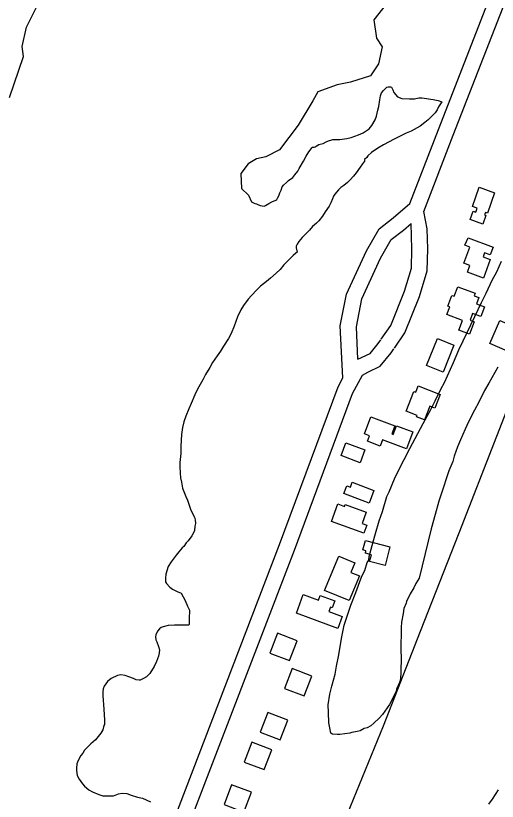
# Model space of a CAD drawing. Extents: x 3625074 to 3663148, y 511451 to 537151.
# Drawn here: x 3653848 to 3654754, y 526251 to 527731 of the extents above; entities that cross this region are included whole.
import ezdxf

# ---------------------------------------------------------------- set-up
doc = ezdxf.new("R2010")
doc.units = 0
for name, color, linetype in [('V-BLDG-OTLN', 7, 'Continuous'), ('V-ROAD-CNTR', 7, 'Continuous'), ('V-SITE-VEGE', 7, 'Continuous'), ('V-TOPO-SHOR', 7, 'Continuous')]:
    doc.layers.add(name, color=color, linetype=linetype)

msp = doc.modelspace()

# ---------------------------------------------------------------- linework, layer by layer
at = {"layer": 'V-BLDG-OTLN'}
for points in [[(3654748.9, 527396.9), (3654735.8, 527359.1), (3654732.1, 527360.4), (3654730.4, 527355.5), (3654733, 527354.6), (3654727.3, 527338.3), (3654703.1, 527346.7), (3654708.7, 527362.7), (3654714.2, 527360.8), (3654716.7, 527368.1), (3654707.6, 527371.3), (3654720.2, 527407.6)], [(3654699.3, 527312.2), (3654746.4, 527294.8), (3654741.1, 527280.5), (3654730.5, 527284.4), (3654727.5, 527276.4), (3654741, 527271.4), (3654728.2, 527236.7), (3654698.3, 527247.8), (3654702.9, 527260.1), (3654691.1, 527264.5), (3654702.4, 527295), (3654693.1, 527298.4)], [(3654661, 527184), (3654668.6, 527204.1), (3654673.1, 527202.4), (3654679.9, 527220.4), (3654712.7, 527208.1), (3654710.9, 527203.4), (3654719.6, 527200.1), (3654715, 527187.9), (3654730, 527182.3), (3654723.3, 527164.5), (3654707.9, 527170.2), (3654703.1, 527157.3), (3654710.8, 527154.4), (3654702, 527131.2), (3654681.8, 527138.8), (3654688.6, 527156.9), (3654659.3, 527167.9), (3654664.7, 527182.2)], [(3654740.1, 527113.2), (3654759.1, 527156.8), (3654792.2, 527142.4), (3654773.4, 527099.2)], [(3654672.7, 527110.4), (3654652.5, 527059.4), (3654621.2, 527071.9), (3654641.5, 527123)], [(3654605.5, 527033.7), (3654647, 527017.6), (3654637, 526991.6), (3654627.2, 526995.3), (3654617.2, 526969.6), (3654602.3, 526975.4), (3654603.2, 526977.8), (3654582.7, 526985.7), (3654597.2, 527023.1), (3654600.8, 527021.7)], [(3654516.3, 526975.4), (3654561.4, 526958.2), (3654555.6, 526943), (3654558.4, 526942), (3654564.7, 526958.5), (3654595.3, 526946.8), (3654583.1, 526914.7), (3654538.3, 526931.8), (3654533.8, 526920.1), (3654509.7, 526929.3), (3654513.8, 526939.8), (3654504.1, 526943.5)], [(3654504.9, 526913.1), (3654496, 526888.9), (3654460.2, 526902.2), (3654469.1, 526926.3)], [(3654481.4, 526852.1), (3654522.1, 526836.8), (3654513.2, 526813), (3654465.7, 526830.9), (3654471.1, 526845.3), (3654477.8, 526842.8)], [(3654503.3, 526755.9), (3654441.9, 526778.2), (3654453.9, 526811.2), (3654466.6, 526806.5), (3654468, 526810.3), (3654507.5, 526795.9), (3654499.7, 526774.6), (3654508.9, 526771.3)], [(3654552.1, 526730.5), (3654543, 526695.4), (3654514, 526702.9), (3654517.3, 526715.4), (3654505.9, 526718.4), (3654507.1, 526723.2), (3654501.4, 526724.7), (3654506, 526742.5)], [(3654429.2, 526648.3), (3654455.8, 526712.9), (3654486.1, 526700.4), (3654478.6, 526682.4), (3654494.7, 526675.8), (3654475.5, 526629.2)], [(3654462.3, 526599.5), (3654454.1, 526576.9), (3654376.2, 526605.3), (3654389, 526640.6), (3654417.8, 526630.1), (3654420.9, 526638.6), (3654448.3, 526628.6), (3654443.6, 526615.8), (3654440.5, 526616.9), (3654437.4, 526608.6)], [(3654340.3, 526567.8), (3654326, 526530.5), (3654363.3, 526516.2), (3654377.6, 526553.5)], [(3654367.9, 526501.2), (3654353.6, 526463.9), (3654390.9, 526449.6), (3654405.2, 526486.9)], [(3654322.4, 526418.4), (3654308.1, 526381.1), (3654345.5, 526366.8), (3654359.8, 526404.1)], [(3654292.3, 526362.6), (3654278, 526325.2), (3654315.4, 526310.9), (3654329.7, 526348.3)], [(3654254.2, 526282.5), (3654239.9, 526245.1), (3654277.3, 526230.8), (3654291.6, 526268.2)]]:
    msp.add_lwpolyline(points, close=True, dxfattribs=at)
at = {"layer": 'V-ROAD-CNTR'}
for points in [[(3654589.4, 527377.1), (3654643.3, 527516.4), (3654794.2, 527904.6), (3655003.9, 528446.5), (3655202.4, 528967.7)], [(3654560.6, 527104.8), (3654580.2, 527133.2), (3654607.7, 527201.8), (3654622.4, 527250.3), (3654623.7, 527291.4), (3654622.4, 527329.2), (3654615.8, 527362.3), (3654671.2, 527505.6), (3654822.2, 527893.7), (3654879.6, 528042.2)], [(3654463.7, 527048.8), (3654458.8, 527146.6), (3654470.3, 527206.4), (3654507.8, 527287.9), (3654531.8, 527329.3), (3654558.4, 527350.1), (3654589.4, 527377.1)], [(3654492, 527083.6), (3654489, 527144.5), (3654499.1, 527197.2), (3654534.5, 527274.1), (3654554.8, 527309.2), (3654577.5, 527327), (3654592.1, 527339.7)], [(3654535.9, 527121.8), (3654553.6, 527147.5), (3654579.4, 527211.8), (3654592.6, 527255.2), (3654593.7, 527291.4), (3654592.1, 527339.7)], [(3654492, 527083.6), (3654514.7, 527094.5), (3654530.2, 527113.5), (3654534.9, 527120.3)], [(3652441.4, 521809.3), (3652492.4, 521936), (3652638.7, 522340.7), (3652823.9, 522838.4), (3652848.7, 522900.6), (3652866.5, 522934.9), (3652895.1, 522968.9), (3652927, 523007.3), (3652952.8, 523043.4), (3652980.5, 523092.5), (3653045.9, 523260.6), (3653168.6, 523592.4), (3653298.3, 523924.3), (3653534.7, 524539.7), (3653737.5, 525066.8), (3653926.4, 525561.8), (3654169.4, 526194.9), (3654372.7, 526724.3), (3654482, 527019.3), (3654500.4, 527053.7), (3654510.6, 527059.3), (3654533.7, 527070.4), (3654554.2, 527095.5), (3654559.6, 527103.3)], [(3652413.5, 521820.5), (3652464.3, 521946.7), (3652610.5, 522351.1), (3652795.9, 522849.1), (3652821.4, 522913.1), (3652841.4, 522951.7), (3652872.1, 522988.1), (3652903.2, 523025.7), (3652927.4, 523059.6), (3652953.3, 523105.4), (3653017.8, 523271.3), (3653140.6, 523603.1), (3653270.3, 523935.2), (3653506.7, 524550.5), (3653709.4, 525077.6), (3653898.4, 525572.5), (3654141.4, 526205.7), (3654344.6, 526734.9), (3654454.6, 527031.6), (3654463.7, 527048.8)]]:
    msp.add_lwpolyline(points, dxfattribs=at)
at = {"layer": 'V-SITE-VEGE'}
for points in [[(3653836.2, 527576.6), (3653862.3, 527654.1), (3653859.8, 527672.9), (3653868.2, 527709), (3653888.7, 527750.3)], [(3654551.8, 527761.7), (3654522, 527723.1), (3654527.1, 527688.2), (3654537.6, 527672.1), (3654530.6, 527640), (3654515.7, 527617.3), (3654478.1, 527605.6), (3654452.6, 527600.5), (3654416.3, 527587.4), (3654406.8, 527570.1), (3654379.6, 527524.8), (3654344.3, 527478.2), (3654318.7, 527465.1), (3654301.3, 527461.2), (3654285.1, 527452), (3654271.6, 527433.4), (3654272.6, 527405.2), (3654285.9, 527393), (3654291.5, 527380.2), (3654297.8, 527377.1), (3654300.8, 527376.6), (3654303.7, 527375.1), (3654307.6, 527373.6), (3654315.4, 527372.1), (3654317.9, 527373.6), (3654324.2, 527377), (3654329.6, 527380.4), (3654337.4, 527383.3), (3654339.4, 527384.8), (3654340.8, 527387.2), (3654342.8, 527391.6), (3654344.7, 527397), (3654347.2, 527401.9), (3654349.6, 527408.2), (3654351.6, 527411.7), (3654357.5, 527416.5), (3654361.4, 527420.4), (3654369.2, 527426.3), (3654373.1, 527431.2), (3654379, 527438), (3654381.4, 527442.9), (3654389.7, 527457), (3654394.6, 527466.3), (3654399.5, 527474.6), (3654403.9, 527479.9), (3654404.9, 527481.9), (3654406.4, 527483.4), (3654409.3, 527483.3), (3654411.3, 527483.8), (3654413.2, 527485.3), (3654418.1, 527488.2), (3654421, 527488.7), (3654426.4, 527490.2)], [(3654426.4, 527490.2), (3654432.3, 527493.1), (3654436.7, 527495), (3654442.5, 527497), (3654444.5, 527497.9), (3654458.1, 527497.9), (3654470.8, 527499.4), (3654479.1, 527501.3), (3654492.8, 527506.2), (3654501.6, 527510.1), (3654512.9, 527517.9), (3654518.2, 527523.7), (3654524.1, 527534.5), (3654526.6, 527541.3), (3654529.5, 527553), (3654531, 527559.8), (3654532.9, 527572.1), (3654534.4, 527579.9), (3654536.4, 527585.2), (3654539.8, 527589.6), (3654546.2, 527596), (3654549.1, 527596.9), (3654553, 527596.9), (3654554.9, 527595.9), (3654557.9, 527591.1), (3654559.8, 527586.2), (3654566.2, 527577.9), (3654574.5, 527574.9), (3654589.1, 527574.4), (3654598.4, 527574.4), (3654606.7, 527575.9), (3654612.5, 527575.9), (3654633.5, 527572.9), (3654642.8, 527570.9), (3654649.6, 527568.5), (3654648.7, 527566.5), (3654643.8, 527559.2), (3654640.8, 527553.4), (3654638.9, 527549.9), (3654637.4, 527548), (3654624.2, 527534.8), (3654617.8, 527529.5), (3654609, 527522.6), (3654591.9, 527513.4), (3654582.7, 527509.5), (3654569, 527502.7), (3654560.2, 527498.3), (3654540.2, 527487.6), (3654529.4, 527481.2), (3654517.2, 527473.4), (3654510.4, 527466.6), (3654508.4, 527463.7), (3654504.5, 527459.8), (3654504, 527456.9), (3654500.6, 527451.5), (3654496.2, 527445.2), (3654488.8, 527434.9), (3654483.9, 527428.6), (3654477.1, 527421.7), (3654472.2, 527416.4), (3654465.4, 527411), (3654460, 527407.1), (3654455.1, 527402.7), (3654448.7, 527394.9), (3654445.8, 527391), (3654444.3, 527386.1), (3654440.9, 527378.3), (3654437.5, 527372), (3654430.1, 527361.3), (3654425.2, 527353.5), (3654418.4, 527344.7), (3654414, 527340.3), (3654406.7, 527333.5), (3654400.8, 527327.1), (3654392, 527317.9), (3654387.1, 527313), (3654380.8, 527305.2), (3654377.3, 527300.3), (3654375.4, 527296.4), (3654375.4, 527293.5), (3654377.3, 527285.2), (3654374.9, 527283.7), (3654370, 527279.3), (3654363.6, 527273), (3654352.4, 527261.3), (3654345.5, 527253), (3654338.2, 527246.1), (3654327.4, 527236.4), (3654320.1, 527230.1), (3654308.4, 527221.3), (3654301.5, 527214.5), (3654291.8, 527203.7), (3654285.4, 527196.9), (3654276.6, 527185.2), (3654271.7, 527176.9), (3654265.3, 527163.7), (3654261.9, 527154.9), (3654259, 527146.2), (3654253.1, 527132), (3654248.2, 527122.7), (3654238.9, 527108.6)], [(3654607.1, 526671.6), (3654601.2, 526661.2), (3654597.1, 526653.2), (3654590, 526641.7), (3654583.5, 526627.8), (3654582.9, 526624.3), (3654578.2, 526614), (3654576.9, 526604.7), (3654573.9, 526588.5), (3654573.2, 526578.7), (3654572.8, 526534.7), (3654573.3, 526522.5), (3654573, 526494.7), (3654571.8, 526481.4), (3654570, 526475.1), (3654564.6, 526462.4), (3654564, 526458.3), (3654558.7, 526448.5), (3654554, 526437.6), (3654551.6, 526433.5), (3654538.2, 526414.5), (3654531.7, 526407.6), (3654521.8, 526398.5), (3654516, 526393.3), (3654509.6, 526389.3), (3654503.8, 526388.2), (3654496.2, 526384.2), (3654490.4, 526382.5), (3654480.5, 526380.9), (3654476.5, 526379.8), (3654457.9, 526377), (3654453.3, 526377.1), (3654444, 526377.7), (3654441.1, 526379.5), (3654438.9, 526389.4), (3654437.3, 526399.2), (3654436.8, 526418.3), (3654435.8, 526432.8), (3654438.9, 526453.1), (3654443.1, 526468.1), (3654449.1, 526490.6), (3654451.5, 526505.7), (3654455.8, 526527), (3654460.7, 526557.7), (3654466.1, 526583.1), (3654478.6, 526620.6), (3654488.1, 526644.3), (3654492.9, 526658.2), (3654499.4, 526675.5), (3654504.7, 526685.9), (3654509.5, 526700.9), (3654512.4, 526705.5), (3654513, 526712.4), (3654520.8, 526740.1), (3654525, 526755.7), (3654532.2, 526779.4), (3654538.1, 526797.3), (3654546.5, 526825), (3654550.6, 526834.3), (3654560.7, 526858.5), (3654568.4, 526874.1), (3654589.6, 526915.6), (3654604.9, 526943.8), (3654614.9, 526962.8), (3654629, 526988.8), (3654637.3, 527005.5), (3654647.9, 527027.4), (3654655, 527040.1), (3654666.2, 527064.9), (3654672.1, 527077.5), (3654682.2, 527101.2), (3654689.9, 527118.5), (3654712.3, 527164.1), (3654724.7, 527190.6), (3654733.5, 527208.4), (3654744.7, 527232.7), (3654753.6, 527248.2), (3654762.4, 527268.4)], [(3654238.9, 527108.6), (3654233, 527098.8), (3654226.7, 527090.1), (3654218.4, 527077.9), (3654213, 527068.1), (3654205.1, 527054.9), (3654199.8, 527044.7), (3654190, 527027.1), (3654184.6, 527016.4), (3654177.7, 527000.3), (3654173.8, 526990.5), (3654167.9, 526976.4), (3654164.5, 526966.1), (3654161.6, 526954.9), (3654159.6, 526942.2), (3654158.6, 526920.2), (3654158.6, 526906.1), (3654158.1, 526900.7), (3654156.6, 526889.5), (3654156.6, 526881.7), (3654157.1, 526869.4), (3654158, 526860.2), (3654159.5, 526852.4), (3654161.9, 526841.1), (3654165.3, 526831.4), (3654168.2, 526825), (3654171.2, 526818.2), (3654177, 526801.6), (3654179.9, 526794.7), (3654184.3, 526786.4), (3654185.3, 526781.5), (3654186.2, 526774.2), (3654185.2, 526769.3), (3654184.3, 526761.5), (3654182.8, 526758.1), (3654179.4, 526751.3), (3654172.5, 526741.5), (3654168.6, 526738.1), (3654164.2, 526731.3), (3654161.3, 526728.3), (3654154.9, 526721), (3654150, 526714.7), (3654140.2, 526702.5), (3654134.9, 526693.2), (3654130, 526679.1), (3654129.5, 526671.2), (3654129.9, 526664.4), (3654131.4, 526661.5), (3654137.7, 526654.6), (3654143.1, 526650.7), (3654151.4, 526646.3), (3654159.2, 526642.9), (3654166.5, 526629.2), (3654170.9, 526619), (3654174.8, 526611.1), (3654174.8, 526607.7), (3654174.3, 526598.9), (3654174.3, 526584.8), (3654173.3, 526582.8), (3654146.4, 526582.9), (3654134.7, 526582.4), (3654125, 526580), (3654121.5, 526578.5), (3654118.1, 526576.1), (3654114.7, 526571.7), (3654111.3, 526564.8), (3654110.8, 526560.9), (3654111.7, 526555.1), (3654113.2, 526551.6), (3654116.6, 526542.9), (3654118.1, 526536.5), (3654117.6, 526530.6), (3654116.6, 526524.8), (3654112.7, 526514.5), (3654108.3, 526504.8), (3654099.9, 526491.6), (3654094.1, 526485.8), (3654088.2, 526482.3), (3654082.3, 526479.4), (3654079.9, 526479.4), (3654074.5, 526479.9), (3654069.7, 526482.4), (3654060.9, 526485.8), (3654054, 526488.3), (3654045.7, 526489.2), (3654039.4, 526488.3), (3654027.2, 526482.4), (3654020.8, 526476.6), (3654014.5, 526468.3), (3654012.5, 526462.9), (3654011.5, 526457.5), (3654011.5, 526449.7), (3654013.9, 526424.8), (3654014.9, 526404.3), (3654014.9, 526396), (3654013.9, 526394.1), (3654011.4, 526385.8), (3654008, 526379.4), (3654000.7, 526370.2), (3653998.2, 526366.7), (3653988.9, 526359.4)], [(3654755.4, 527068.7), (3654738.4, 527038.7), (3654730.1, 527024.9), (3654719.5, 527003), (3654711.3, 526988), (3654700.1, 526966.1), (3654693.6, 526952.3), (3654685.3, 526932.1), (3654679.4, 526918.8), (3654673.4, 526901.5), (3654670.4, 526891.1), (3654663.3, 526873.8)], [(3654663.3, 526873.8), (3654648.5, 526829.9), (3654644.3, 526816.6), (3654637.1, 526791.2), (3654629.9, 526764.6), (3654607.1, 526671.6)], [(3653988.9, 526359.4), (3653977.2, 526347.7), (3653973.8, 526341.9), (3653970.4, 526337.5), (3653965.5, 526328.2), (3653963, 526321.9), (3653962, 526313.6), (3653962, 526309.2), (3653963.5, 526299.9), (3653966.9, 526293.1), (3653973.2, 526284.3), (3653977.1, 526279.4), (3653985.4, 526273), (3653992.2, 526269.1), (3654004.4, 526264.2), (3654011.8, 526261.8), (3654018.1, 526261.3), (3654026.4, 526261.2), (3654031.8, 526261.7), (3654041.5, 526265.1), (3654047.9, 526266.6), (3654056.7, 526266.1), (3654065, 526262.7), (3654077.2, 526259.2), (3654086.5, 526257.3), (3654101.6, 526249.9)], [(3654738.5, 526245.6), (3654745.2, 526255.4), (3654756.6, 526273)]]:
    msp.add_lwpolyline(points, dxfattribs=at)
at = {"layer": 'V-TOPO-SHOR'}
for points in [[(3654817.9, 527105.9), (3654752.8, 526938.4), (3654681.6, 526756.5), (3654609.4, 526571.1)], [(3654609.4, 526571.1), (3654539.4, 526392.9), (3654466.3, 526213)]]:
    msp.add_lwpolyline(points, dxfattribs=at)

doc.saveas('drawing.dxf')
